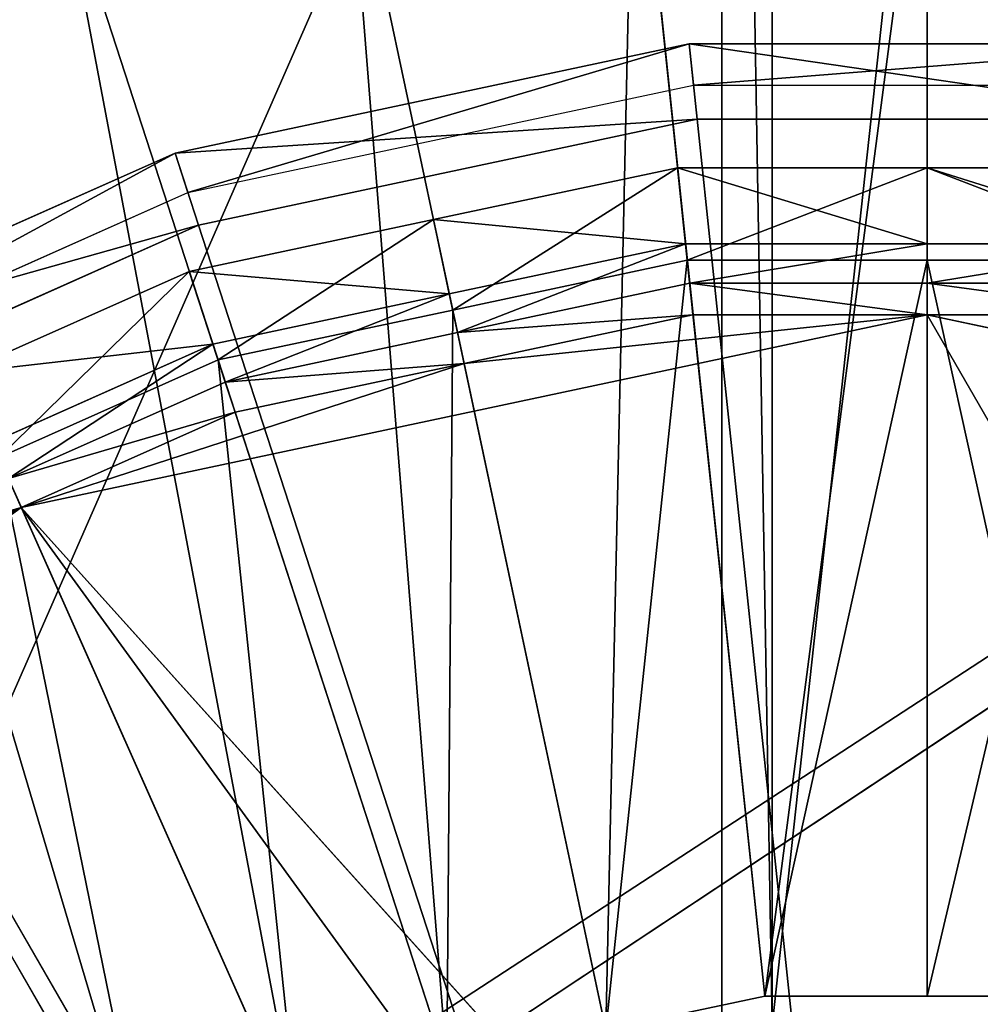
# Model space of a CAD drawing. Extents: x 0 to 31, y 0 to 21.2.
# Tile 546 of 574: x 24.844 to 25.601, y 17.064 to 17.84. Entities that reach past the tile are written whole.
import ezdxf

# ---------------------------------------------------------------- set-up
doc = ezdxf.new("R2010")
doc.units = 0
doc.header["$MEASUREMENT"] = 0
doc.layers.get('0').update_dxf_attribs({"color": 13, "linetype": 'CONTINUOUS'})
for name, color, linetype in [('CAST_IRON', 250, 'CONTINUOUS'), ('GALVANIZED_METAL', 252, 'CONTINUOUS'), ('GRATES', 250, 'CONTINUOUS'), ('STAINLESS_STEEL', 252, 'CONTINUOUS')]:
    doc.layers.add(name, color=color, linetype=linetype)

# ---------------------------------------------------------------- blocks, each defined once
blk = doc.blocks.new('NGM5058UC_TRADECAD_DXF')
at = {"layer": 'CAST_IRON', "color": 0}
for p, q in [((9.8524, 7.19885, 0.92545), (9.4472, 7.11265, 0.92545)), ((9.8524, 7.19885, 0.92545), (9.4472, 7.11265, 0.92545)), ((9.8559, 7.16625, 0.92545), (9.8524, 7.19885, 0.92545)), ((10.2667, 7.19885, 0.92545), (9.8524, 7.19885, 0.92545)), ((9.8559, 7.16625, 0.92545), (9.8524, 7.19885, 0.92545)), ((9.8524, 7.19885, 0.92545), (9.8587, 7.13935, 1.06005)), ((9.8524, 7.19885, 0.92545), (9.8587, 7.13935, 1.06005)), ((10.2667, 7.19885, 0.92545), (9.8524, 7.19885, 0.92545)), ((9.4573, 7.08155, 0.92545), (9.8559, 7.16625, 0.92545)), ((9.8559, 7.16625, 0.92545), (10.2633, 7.16625, 0.92545)), ((9.4657, 7.05585, 1.06005), (9.8587, 7.13935, 1.06005)), ((9.4657, 7.05585, 1.06005), (9.8587, 7.13935, 1.06005)), ((9.8587, 7.13935, 1.06005), (10.0596, 5.22805, 1.06005)), ((9.8587, 7.13935, 1.06005), (10.0596, 5.22805, 1.06005)), ((9.8587, 7.13935, 1.06005), (10.2605, 7.13935, 1.06005)), ((9.8587, 7.13935, 1.06005), (10.2605, 7.13935, 1.06005)), ((9.4472, 7.11265, 0.92545), (9.0687, 6.94415, 0.92545)), ((9.4472, 7.11265, 0.92545), (9.0687, 6.94415, 0.92545)), ((9.4573, 7.08155, 0.92545), (9.4472, 7.11265, 0.92545)), ((9.4573, 7.08155, 0.92545), (9.4472, 7.11265, 0.92545)), ((9.4472, 7.11265, 0.92545), (9.4657, 7.05585, 1.06005)), ((9.4472, 7.11265, 0.92545), (9.4657, 7.05585, 1.06005)), ((9.0851, 6.91575, 0.92545), (9.4573, 7.08155, 0.92545)), ((9.0986, 6.89245, 1.06005), (9.4657, 7.05585, 1.06005)), ((9.0986, 6.89245, 1.06005), (9.4657, 7.05585, 1.06005)), ((9.4657, 7.05585, 1.06005), (10.0596, 5.22805, 1.06005)), ((9.4657, 7.05585, 1.06005), (10.0596, 5.22805, 1.06005)), ((9.0986, 6.89245, 1.06005), (10.0596, 5.22805, 1.06005)), ((9.0986, 6.89245, 1.06005), (10.0596, 5.22805, 1.06005))]:
    blk.add_line(p, q, dxfattribs=at)
at = {"layer": 'GALVANIZED_METAL', "color": 0}
blk.add_line((14.216, 9.40775, -1.89865), (-14.3866, -9.24295, -1.89865), dxfattribs=at)
blk.add_line((14.216, 9.40775, -1.89865), (-14.3866, -9.24295, -1.89865), dxfattribs=at)
at = {"layer": 'GRATES', "color": 0}
for p, q in [((9.8781, 6.42475, 1.46245), (9.8781, 8.72995, 1.46245)), ((9.8781, 6.42475, 1.46245), (9.8781, 8.72995, 1.46245)), ((9.9177, 8.72995, 1.85155), (9.9177, 6.42475, 1.85155)), ((9.9177, 8.72995, 1.85155), (9.9177, 6.42475, 1.85155))]:
    blk.add_line(p, q, dxfattribs=at)
at = {"layer": 'STAINLESS_STEEL', "color": 0}
for p, q in [((9.8089, 7.42835, 0.17945), (9.9119, 6.44835, 0.17945)), ((9.8089, 7.42835, 0.17945), (9.9119, 6.44835, 0.17945)), ((10.04, 7.42835, 0.17945), (10.04, 6.44835, 0.17945)), ((10.04, 7.42835, 0.17945), (10.04, 6.44835, 0.17945)), ((9.5828, 7.38025, 0.17945), (9.7866, 6.42175, 0.17945)), ((9.5828, 7.38025, 0.17945), (9.7866, 6.42175, 0.17945)), ((9.3568, 7.33225, 0.17945), (9.6613, 6.39505, 0.17945)), ((9.3568, 7.33225, 0.17945), (9.6613, 6.39505, 0.17945)), ((9.5443, 6.34295, 0.17945), (9.1457, 7.23825, 0.17945)), ((9.5443, 6.34295, 0.17945), (9.1457, 7.23825, 0.17945)), ((8.9345, 7.14425, 0.17945), (9.4272, 6.29085, 0.17945)), ((8.9345, 7.14425, 0.17945), (9.4272, 6.29085, 0.17945)), ((9.8433, 7.10115, 0.38625), (9.6508, 7.06025, 0.38625)), ((9.8433, 7.10115, 0.38625), (9.6508, 7.06025, 0.38625)), ((10.04, 7.10115, 0.38625), (9.8433, 7.10115, 0.38625)), ((9.8433, 7.10115, 0.38625), (9.8509, 7.02825, 0.33075)), ((9.8433, 7.10115, 0.38625), (9.8509, 7.02825, 0.33075)), ((9.8496, 7.04125, 0.69075), (9.8433, 7.10115, 0.38625)), ((10.04, 7.10115, 0.38625), (9.8433, 7.10115, 0.38625)), ((9.8496, 7.04125, 0.69075), (9.8433, 7.10115, 0.38625)), ((10.2367, 7.10115, 0.38625), (10.04, 7.10115, 0.38625)), ((10.04, 7.10115, 0.38625), (10.04, 7.02825, 0.33075)), ((10.04, 7.10115, 0.38625), (10.04, 7.02825, 0.33075)), ((10.04, 7.04125, 0.69075), (10.04, 7.10115, 0.38625)), ((10.2367, 7.10115, 0.38625), (10.04, 7.10115, 0.38625)), ((10.04, 7.04125, 0.69075), (10.04, 7.10115, 0.38625)), ((9.6508, 7.06025, 0.38625), (9.4584, 7.01935, 0.38625)), ((9.6508, 7.06025, 0.38625), (9.4584, 7.01935, 0.38625)), ((9.6508, 7.06025, 0.38625), (9.666, 6.98895, 0.33075)), ((9.6508, 7.06025, 0.38625), (9.666, 6.98895, 0.33075)), ((9.6633, 7.00165, 0.69075), (9.6508, 7.06025, 0.38625)), ((9.6633, 7.00165, 0.69075), (9.6508, 7.06025, 0.38625)), ((9.8496, 7.04125, 0.69075), (9.6633, 7.00165, 0.69075)), ((9.8496, 7.04125, 0.69075), (9.6633, 7.00165, 0.69075)), ((10.04, 7.04125, 0.69075), (9.8496, 7.04125, 0.69075)), ((9.8528, 7.01005, 0.69075), (9.8496, 7.04125, 0.69075)), ((10.04, 7.04125, 0.69075), (9.8496, 7.04125, 0.69075)), ((9.8528, 7.01005, 0.69075), (9.8496, 7.04125, 0.69075)), ((10.2304, 7.04125, 0.69075), (10.04, 7.04125, 0.69075)), ((10.04, 7.01005, 0.69075), (10.04, 7.04125, 0.69075)), ((10.2304, 7.04125, 0.69075), (10.04, 7.04125, 0.69075)), ((10.04, 7.01005, 0.69075), (10.04, 7.04125, 0.69075)), ((9.8509, 7.02825, 0.33075), (9.666, 6.98895, 0.33075)), ((9.8509, 7.02825, 0.33075), (9.666, 6.98895, 0.33075)), ((9.9119, 6.44835, 0.31285), (9.8509, 7.02825, 0.33075)), ((10.04, 7.02825, 0.33075), (9.8509, 7.02825, 0.33075)), ((9.9119, 6.44835, 0.31285), (9.8509, 7.02825, 0.33075)), ((10.04, 7.02825, 0.33075), (9.8509, 7.02825, 0.33075)), ((10.04, 6.44835, 0.31285), (10.04, 7.02825, 0.33075)), ((10.229, 7.02825, 0.33075), (10.04, 7.02825, 0.33075)), ((10.04, 6.44835, 0.31285), (10.04, 7.02825, 0.33075)), ((10.229, 7.02825, 0.33075), (10.04, 7.02825, 0.33075)), ((9.4584, 7.01935, 0.38625), (9.2787, 6.93935, 0.38625)), ((9.4584, 7.01935, 0.38625), (9.2787, 6.93935, 0.38625)), ((9.4584, 7.01935, 0.38625), (9.4811, 6.94965, 0.33075)), ((9.4584, 7.01935, 0.38625), (9.4811, 6.94965, 0.33075)), ((9.477, 6.96205, 0.69075), (9.4584, 7.01935, 0.38625)), ((9.477, 6.96205, 0.69075), (9.4584, 7.01935, 0.38625)), ((9.6698, 6.97115, 0.75865), (9.8528, 7.01005, 0.75865)), ((9.6698, 6.97115, 0.75865), (9.8528, 7.01005, 0.75865)), ((9.6698, 6.97115, 0.69075), (9.8528, 7.01005, 0.69075)), ((9.6698, 6.97115, 0.69075), (9.8528, 7.01005, 0.69075)), ((9.8554, 6.98515, 0.92485), (9.8528, 7.01005, 0.75865)), ((9.8528, 7.01005, 0.75865), (10.04, 7.01005, 0.75865)), ((9.8554, 6.98515, 0.92485), (9.8528, 7.01005, 0.75865)), ((9.8528, 7.01005, 0.75865), (10.04, 7.01005, 0.75865)), ((9.8528, 7.01005, 0.75865), (9.8528, 7.01005, 0.69075)), ((9.8528, 7.01005, 0.69075), (10.04, 7.01005, 0.69075)), ((9.8528, 7.01005, 0.75865), (9.8528, 7.01005, 0.69075)), ((9.8528, 7.01005, 0.69075), (10.04, 7.01005, 0.69075)), ((10.04, 6.98515, 0.92485), (10.04, 7.01005, 0.75865)), ((10.04, 7.01005, 0.75865), (10.2271, 7.01005, 0.75865)), ((10.04, 6.98515, 0.92485), (10.04, 7.01005, 0.75865)), ((10.04, 7.01005, 0.75865), (10.2271, 7.01005, 0.75865)), ((10.04, 7.01005, 0.75865), (10.04, 7.01005, 0.69075)), ((10.04, 7.01005, 0.69075), (10.2271, 7.01005, 0.69075)), ((10.04, 7.01005, 0.75865), (10.04, 7.01005, 0.69075)), ((10.04, 7.01005, 0.69075), (10.2271, 7.01005, 0.69075)), ((9.6633, 7.00165, 0.69075), (9.477, 6.96205, 0.69075)), ((9.6633, 7.00165, 0.69075), (9.477, 6.96205, 0.69075)), ((9.6698, 6.97115, 0.69075), (9.6633, 7.00165, 0.69075)), ((9.6698, 6.97115, 0.69075), (9.6633, 7.00165, 0.69075)), ((10.04, 6.98515, 0.92485), (9.3259, 6.83335, 0.92485)), ((10.04, 6.98515, 0.92485), (9.3259, 6.83335, 0.92485)), ((9.666, 6.98895, 0.33075), (9.4811, 6.94965, 0.33075)), ((9.666, 6.98895, 0.33075), (9.4811, 6.94965, 0.33075)), ((9.7866, 6.42175, 0.31285), (9.666, 6.98895, 0.33075)), ((9.7866, 6.42175, 0.31285), (9.666, 6.98895, 0.33075)), ((9.675, 6.94675, 0.92485), (9.8554, 6.98515, 0.92485)), ((9.675, 6.94675, 0.92485), (9.8554, 6.98515, 0.92485)), ((9.8554, 6.98515, 0.92485), (10.04, 6.98515, 0.92485)), ((9.8554, 6.98515, 0.92485), (10.04, 6.98515, 0.92485)), ((10.754, 6.83335, 0.92485), (10.04, 6.98515, 0.92485)), ((10.04, 6.98515, 0.92485), (10.2245, 6.98515, 0.92485)), ((10.754, 6.83335, 0.92485), (10.04, 6.98515, 0.92485)), ((10.04, 6.98515, 0.92485), (10.2245, 6.98515, 0.92485)), ((9.4867, 6.93225, 0.75865), (9.6698, 6.97115, 0.75865)), ((9.4867, 6.93225, 0.75865), (9.6698, 6.97115, 0.75865)), ((9.4867, 6.93225, 0.69075), (9.6698, 6.97115, 0.69075)), ((9.4867, 6.93225, 0.69075), (9.6698, 6.97115, 0.69075)), ((9.675, 6.94675, 0.92485), (9.6698, 6.97115, 0.75865)), ((9.675, 6.94675, 0.92485), (9.6698, 6.97115, 0.75865)), ((9.6698, 6.97115, 0.75865), (9.6698, 6.97115, 0.69075)), ((9.6698, 6.97115, 0.75865), (9.6698, 6.97115, 0.69075)), ((9.477, 6.96205, 0.69075), (9.3031, 6.88465, 0.69075)), ((9.477, 6.96205, 0.69075), (9.3031, 6.88465, 0.69075)), ((9.4867, 6.93225, 0.69075), (9.477, 6.96205, 0.69075)), ((9.4867, 6.93225, 0.69075), (9.477, 6.96205, 0.69075)), ((9.4811, 6.94965, 0.33075), (9.3084, 6.87275, 0.33075)), ((9.4811, 6.94965, 0.33075), (9.3084, 6.87275, 0.33075)), ((9.675, 6.94675, 0.92485), (9.3259, 6.83335, 0.92485)), ((9.675, 6.94675, 0.92485), (9.3259, 6.83335, 0.92485)), ((9.6613, 6.39505, 0.31285), (9.4811, 6.94965, 0.33075)), ((9.6613, 6.39505, 0.31285), (9.4811, 6.94965, 0.33075)), ((9.4945, 6.90845, 0.92485), (9.675, 6.94675, 0.92485)), ((9.4945, 6.90845, 0.92485), (9.675, 6.94675, 0.92485)), ((9.3158, 6.85615, 0.75865), (9.4867, 6.93225, 0.75865)), ((9.3158, 6.85615, 0.75865), (9.4867, 6.93225, 0.75865)), ((9.3158, 6.85615, 0.69075), (9.4867, 6.93225, 0.69075)), ((9.3158, 6.85615, 0.69075), (9.4867, 6.93225, 0.69075)), ((9.4945, 6.90845, 0.92485), (9.4867, 6.93225, 0.75865)), ((9.4945, 6.90845, 0.92485), (9.4867, 6.93225, 0.75865)), ((9.4867, 6.93225, 0.75865), (9.4867, 6.93225, 0.69075)), ((9.4867, 6.93225, 0.75865), (9.4867, 6.93225, 0.69075)), ((9.3259, 6.83335, 0.92485), (9.4945, 6.90845, 0.92485)), ((9.3259, 6.83335, 0.92485), (9.4945, 6.90845, 0.92485)), ((9.3084, 6.87275, 0.33075), (9.5443, 6.34295, 0.31285)), ((9.3084, 6.87275, 0.33075), (9.5443, 6.34295, 0.31285)), ((9.3259, 6.83335, 0.92485), (9.3158, 6.85615, 0.75865)), ((9.3259, 6.83335, 0.92485), (9.3158, 6.85615, 0.75865)), ((9.3259, 6.83335, 0.92485), (8.7353, 6.40425, 0.92485)), ((9.3259, 6.83335, 0.92485), (8.7353, 6.40425, 0.92485)), ((9.1573, 6.75835, 0.92485), (9.3259, 6.83335, 0.92485)), ((9.1573, 6.75835, 0.92485), (9.3259, 6.83335, 0.92485)), ((9.3259, 6.83335, 0.92485), (11.5603, 4.35185, 0.92485)), ((9.3259, 6.83335, 0.92485), (11.5603, 4.35185, 0.92485)), ((9.4272, 6.29085, 0.31285), (9.1357, 6.79585, 0.33075)), ((9.4272, 6.29085, 0.31285), (9.1357, 6.79585, 0.33075)), ((9.9119, 6.44835, 0.17945), (9.7866, 6.42175, 0.17945)), ((9.9119, 6.44835, 0.31285), (9.7866, 6.42175, 0.31285)), ((9.9119, 6.44835, 0.17945), (9.7866, 6.42175, 0.17945)), ((9.9119, 6.44835, 0.31285), (9.7866, 6.42175, 0.31285)), ((10.04, 6.44835, 0.17945), (9.9119, 6.44835, 0.17945)), ((9.9119, 6.44835, 0.17945), (9.9119, 6.44835, 0.31285)), ((10.04, 6.44835, 0.31285), (9.9119, 6.44835, 0.31285)), ((9.9119, 6.44835, 0.17945), (9.9119, 6.44835, 0.31285)), ((10.04, 6.44835, 0.17945), (9.9119, 6.44835, 0.17945)), ((10.04, 6.44835, 0.31285), (9.9119, 6.44835, 0.31285)), ((10.1681, 6.44835, 0.17945), (10.04, 6.44835, 0.17945)), ((10.04, 6.44835, 0.17945), (10.04, 6.44835, 0.31285)), ((10.1681, 6.44835, 0.31285), (10.04, 6.44835, 0.31285)), ((10.04, 6.44835, 0.17945), (10.04, 6.44835, 0.31285)), ((10.1681, 6.44835, 0.17945), (10.04, 6.44835, 0.17945)), ((10.1681, 6.44835, 0.31285), (10.04, 6.44835, 0.31285))]:
    blk.add_line(p, q, dxfattribs=at)
at = {"layer": 'CAST_IRON', "color": 0}
mesh = blk.add_polyface(dxfattribs=at)
corners = [(10.1441, 8.56815, -0.18725), (7.5831, 2.72605, -0.18725), (7.5831, 8.55555, -0.18725), (10.144, 2.72625, -0.18725)]
mesh.append_faces([[corners[k] for k in face] for face in [(0, 1, 2), (1, 0, 3)]], dxfattribs={"vtx0": -1, "color": 0})
mesh = blk.add_polyface(dxfattribs=at)
corners = [(9.4573, 7.08155, 0.92545), (9.8524, 7.19885, 0.92545), (9.4472, 7.11265, 0.92545), (9.8559, 7.16625, 0.92545)]
mesh.append_faces([[corners[k] for k in face] for face in [(0, 1, 2), (1, 0, 3)]], dxfattribs={"vtx0": -1, "color": 0})
mesh = blk.add_polyface(dxfattribs=at)
corners = [(9.8587, 7.13935, 1.06005), (9.4472, 7.11265, 0.92545), (9.8524, 7.19885, 0.92545), (9.4657, 7.05585, 1.06005)]
mesh.append_faces([[corners[k] for k in face] for face in [(0, 1, 2), (1, 0, 3)]], dxfattribs={"vtx0": -1, "color": 0})
mesh = blk.add_polyface(dxfattribs=at)
corners = [(9.8559, 7.16625, 0.92545), (10.2667, 7.19885, 0.92545), (9.8524, 7.19885, 0.92545), (10.2633, 7.16625, 0.92545)]
mesh.append_faces([[corners[k] for k in face] for face in [(0, 1, 2), (1, 0, 3)]], dxfattribs={"vtx0": -1, "color": 0})
mesh = blk.add_polyface(dxfattribs=at)
corners = [(10.2605, 7.13935, 1.06005), (9.8524, 7.19885, 0.92545), (10.2667, 7.19885, 0.92545), (9.8587, 7.13935, 1.06005)]
mesh.append_faces([[corners[k] for k in face] for face in [(0, 1, 2), (1, 0, 3)]], dxfattribs={"vtx0": -1, "color": 0})
mesh = blk.add_polyface(dxfattribs=at)
corners = [(10.0596, 5.22805, 1.06005), (9.4657, 7.05585, 1.06005), (9.8587, 7.13935, 1.06005)]
mesh.append_faces([[corners[k] for k in face] for face in [(0, 1, 2)]], dxfattribs={"color": 0})
mesh = blk.add_polyface(dxfattribs=at)
corners = [(10.2605, 7.13935, 1.06005), (10.0596, 5.22805, 1.06005), (9.8587, 7.13935, 1.06005)]
mesh.append_faces([[corners[k] for k in face] for face in [(0, 1, 2)]], dxfattribs={"color": 0})
mesh = blk.add_polyface(dxfattribs=at)
corners = [(10.6535, 7.05585, 1.06005), (10.0596, 5.22805, 1.06005), (10.2605, 7.13935, 1.06005)]
mesh.append_faces([[corners[k] for k in face] for face in [(0, 1, 2)]], dxfattribs={"color": 0})
mesh = blk.add_polyface(dxfattribs=at)
corners = [(9.0851, 6.91575, 0.92545), (9.4472, 7.11265, 0.92545), (9.0687, 6.94415, 0.92545), (9.4573, 7.08155, 0.92545)]
mesh.append_faces([[corners[k] for k in face] for face in [(0, 1, 2), (1, 0, 3)]], dxfattribs={"vtx0": -1, "color": 0})
mesh = blk.add_polyface(dxfattribs=at)
corners = [(9.4657, 7.05585, 1.06005), (9.0687, 6.94415, 0.92545), (9.4472, 7.11265, 0.92545), (9.0986, 6.89245, 1.06005)]
mesh.append_faces([[corners[k] for k in face] for face in [(0, 1, 2), (1, 0, 3)]], dxfattribs={"vtx0": -1, "color": 0})
mesh = blk.add_polyface(dxfattribs=at)
corners = [(10.0596, 5.22805, 1.06005), (9.0986, 6.89245, 1.06005), (9.4657, 7.05585, 1.06005)]
mesh.append_faces([[corners[k] for k in face] for face in [(0, 1, 2)]], dxfattribs={"color": 0})
mesh = blk.add_polyface(dxfattribs=at)
corners = [(11.0205, 6.89245, 1.06005), (10.0596, 5.22805, 1.06005), (10.6535, 7.05585, 1.06005)]
mesh.append_faces([[corners[k] for k in face] for face in [(0, 1, 2)]], dxfattribs={"color": 0})
mesh = blk.add_polyface(dxfattribs=at)
corners = [(10.0596, 5.22805, 1.06005), (8.7736, 6.65625, 1.06005), (9.0986, 6.89245, 1.06005)]
mesh.append_faces([[corners[k] for k in face] for face in [(0, 1, 2)]], dxfattribs={"color": 0})
mesh = blk.add_polyface(dxfattribs=at)
corners = [(11.3456, 6.65625, 1.06005), (10.0596, 5.22805, 1.06005), (11.0205, 6.89245, 1.06005)]
mesh.append_faces([[corners[k] for k in face] for face in [(0, 1, 2)]], dxfattribs={"color": 0})
mesh = blk.add_polyface(dxfattribs=at)
corners = [(10.0596, 5.22805, 1.06005), (8.5047, 6.35765, 1.06005), (8.7736, 6.65625, 1.06005)]
mesh.append_faces([[corners[k] for k in face] for face in [(0, 1, 2)]], dxfattribs={"color": 0})
mesh = blk.add_polyface(dxfattribs=at)
corners = [(11.6144, 6.35765, 1.06005), (10.0596, 5.22805, 1.06005), (11.3456, 6.65625, 1.06005)]
mesh.append_faces([[corners[k] for k in face] for face in [(0, 1, 2)]], dxfattribs={"color": 0})
at = {"layer": 'GALVANIZED_METAL', "color": 0}
mesh = blk.add_polyface(dxfattribs=at)
corners = [(-14.2165, -9.41305, -1.89865), (14.216, 9.40775, -1.89865), (-14.3866, -9.24295, -1.89865), (14.386, 9.23775, -1.89865)]
mesh.append_faces([[corners[k] for k in face] for face in [(0, 1, 2), (1, 0, 3)]], dxfattribs={"vtx0": -1, "color": 0})
mesh = blk.add_polyface(dxfattribs=at)
corners = [(14.216, 9.40775, -1.89865), (-14.2165, 9.40775, -1.89865), (-14.3866, -9.24295, -1.89865)]
mesh.append_faces([[corners[k] for k in face] for face in [(0, 1, 2)]], dxfattribs={"color": 0})
mesh = blk.add_polyface(dxfattribs=at)
corners = [(14.386, 9.23775, -1.89865), (-14.2165, -9.41305, -1.89865), (14.2159, -9.41295, -1.89865)]
mesh.append_faces([[corners[k] for k in face] for face in [(0, 1, 2)]], dxfattribs={"color": 0})
at = {"layer": 'GRATES', "color": 0}
mesh = blk.add_polyface(dxfattribs=at)
corners = [(9.8781, 8.72995, 1.46245), (9.9177, 6.42475, 1.85155), (9.8781, 6.42475, 1.46245), (9.9177, 8.72995, 1.85155)]
mesh.append_faces([[corners[k] for k in face] for face in [(0, 1, 2), (1, 0, 3)]], dxfattribs={"vtx0": -1, "color": 0})
mesh = blk.add_polyface(dxfattribs=at)
corners = [(10.2087, 6.42475, 1.46245), (9.8781, 8.72995, 1.46245), (9.8781, 6.42475, 1.46245), (10.2087, 8.72995, 1.46245)]
mesh.append_faces([[corners[k] for k in face] for face in [(0, 1, 2), (1, 0, 3)]], dxfattribs={"vtx0": -1, "color": 0})
mesh = blk.add_polyface(dxfattribs=at)
corners = [(10.1692, 8.72995, 1.85155), (9.9177, 6.42475, 1.85155), (9.9177, 8.72995, 1.85155), (10.1692, 6.42475, 1.85155)]
mesh.append_faces([[corners[k] for k in face] for face in [(0, 1, 2), (1, 0, 3)]], dxfattribs={"vtx0": -1, "color": 0})
at = {"layer": 'STAINLESS_STEEL', "color": 0}
mesh = blk.add_polyface(dxfattribs=at)
corners = [(9.8089, 7.42835, 0.17945), (9.7866, 6.42175, 0.17945), (9.5828, 7.38025, 0.17945), (9.9119, 6.44835, 0.17945)]
mesh.append_faces([[corners[k] for k in face] for face in [(0, 1, 2), (1, 0, 3)]], dxfattribs={"vtx0": -1, "color": 0})
mesh = blk.add_polyface(dxfattribs=at)
corners = [(10.04, 7.42835, 0.17945), (9.9119, 6.44835, 0.17945), (9.8089, 7.42835, 0.17945), (10.04, 6.44835, 0.17945)]
mesh.append_faces([[corners[k] for k in face] for face in [(0, 1, 2), (1, 0, 3)]], dxfattribs={"vtx0": -1, "color": 0})
mesh = blk.add_polyface(dxfattribs=at)
corners = [(10.2711, 7.42835, 0.17945), (10.04, 6.44835, 0.17945), (10.04, 7.42835, 0.17945), (10.1681, 6.44835, 0.17945)]
mesh.append_faces([[corners[k] for k in face] for face in [(0, 1, 2), (1, 0, 3)]], dxfattribs={"vtx0": -1, "color": 0})
mesh = blk.add_polyface(dxfattribs=at)
corners = [(9.5828, 7.38025, 0.17945), (9.6613, 6.39505, 0.17945), (9.3568, 7.33225, 0.17945), (9.7866, 6.42175, 0.17945)]
mesh.append_faces([[corners[k] for k in face] for face in [(0, 1, 2), (1, 0, 3)]], dxfattribs={"vtx0": -1, "color": 0})
mesh = blk.add_polyface(dxfattribs=at)
corners = [(9.3568, 7.33225, 0.17945), (9.5443, 6.34295, 0.17945), (9.1457, 7.23825, 0.17945), (9.6613, 6.39505, 0.17945)]
mesh.append_faces([[corners[k] for k in face] for face in [(0, 1, 2), (1, 0, 3)]], dxfattribs={"vtx0": -1, "color": 0})
mesh = blk.add_polyface(dxfattribs=at)
corners = [(9.1457, 7.23825, 0.17945), (9.4272, 6.29085, 0.17945), (8.9345, 7.14425, 0.17945), (9.5443, 6.34295, 0.17945)]
mesh.append_faces([[corners[k] for k in face] for face in [(0, 1, 2), (1, 0, 3)]], dxfattribs={"vtx0": -1, "color": 0})
mesh = blk.add_polyface(dxfattribs=at)
corners = [(8.9345, 7.14425, 0.17945), (9.3236, 6.21555, 0.17945), (8.7476, 7.00845, 0.17945), (9.4272, 6.29085, 0.17945)]
mesh.append_faces([[corners[k] for k in face] for face in [(0, 1, 2), (1, 0, 3)]], dxfattribs={"vtx0": -1, "color": 0})
mesh = blk.add_polyface(dxfattribs=at)
corners = [(9.666, 6.98895, 0.33075), (9.8433, 7.10115, 0.38625), (9.6508, 7.06025, 0.38625), (9.8509, 7.02825, 0.33075)]
mesh.append_faces([[corners[k] for k in face] for face in [(0, 1, 2), (1, 0, 3)]], dxfattribs={"vtx0": -1, "color": 0})
mesh = blk.add_polyface(dxfattribs=at)
corners = [(9.8496, 7.04125, 0.69075), (9.6508, 7.06025, 0.38625), (9.8433, 7.10115, 0.38625), (9.6633, 7.00165, 0.69075)]
mesh.append_faces([[corners[k] for k in face] for face in [(0, 1, 2), (1, 0, 3)]], dxfattribs={"vtx0": -1, "color": 0})
mesh = blk.add_polyface(dxfattribs=at)
corners = [(9.8509, 7.02825, 0.33075), (10.04, 7.10115, 0.38625), (9.8433, 7.10115, 0.38625), (10.04, 7.02825, 0.33075)]
mesh.append_faces([[corners[k] for k in face] for face in [(0, 1, 2), (1, 0, 3)]], dxfattribs={"vtx0": -1, "color": 0})
mesh = blk.add_polyface(dxfattribs=at)
corners = [(10.04, 7.04125, 0.69075), (9.8433, 7.10115, 0.38625), (10.04, 7.10115, 0.38625), (9.8496, 7.04125, 0.69075)]
mesh.append_faces([[corners[k] for k in face] for face in [(0, 1, 2), (1, 0, 3)]], dxfattribs={"vtx0": -1, "color": 0})
mesh = blk.add_polyface(dxfattribs=at)
corners = [(10.229, 7.02825, 0.33075), (10.04, 7.10115, 0.38625), (10.04, 7.02825, 0.33075), (10.2367, 7.10115, 0.38625)]
mesh.append_faces([[corners[k] for k in face] for face in [(0, 1, 2), (1, 0, 3)]], dxfattribs={"vtx0": -1, "color": 0})
mesh = blk.add_polyface(dxfattribs=at)
corners = [(10.2304, 7.04125, 0.69075), (10.04, 7.10115, 0.38625), (10.2367, 7.10115, 0.38625), (10.04, 7.04125, 0.69075)]
mesh.append_faces([[corners[k] for k in face] for face in [(0, 1, 2), (1, 0, 3)]], dxfattribs={"vtx0": -1, "color": 0})
mesh = blk.add_polyface(dxfattribs=at)
corners = [(9.4811, 6.94965, 0.33075), (9.6508, 7.06025, 0.38625), (9.4584, 7.01935, 0.38625), (9.666, 6.98895, 0.33075)]
mesh.append_faces([[corners[k] for k in face] for face in [(0, 1, 2), (1, 0, 3)]], dxfattribs={"vtx0": -1, "color": 0})
mesh = blk.add_polyface(dxfattribs=at)
corners = [(9.6633, 7.00165, 0.69075), (9.4584, 7.01935, 0.38625), (9.6508, 7.06025, 0.38625), (9.477, 6.96205, 0.69075)]
mesh.append_faces([[corners[k] for k in face] for face in [(0, 1, 2), (1, 0, 3)]], dxfattribs={"vtx0": -1, "color": 0})
mesh = blk.add_polyface(dxfattribs=at)
corners = [(9.8496, 7.04125, 0.69075), (9.6698, 6.97115, 0.69075), (9.6633, 7.00165, 0.69075), (9.8528, 7.01005, 0.69075)]
mesh.append_faces([[corners[k] for k in face] for face in [(0, 1, 2), (1, 0, 3)]], dxfattribs={"vtx0": -1, "color": 0})
mesh = blk.add_polyface(dxfattribs=at)
corners = [(10.04, 7.04125, 0.69075), (9.8528, 7.01005, 0.69075), (9.8496, 7.04125, 0.69075), (10.04, 7.01005, 0.69075)]
mesh.append_faces([[corners[k] for k in face] for face in [(0, 1, 2), (1, 0, 3)]], dxfattribs={"vtx0": -1, "color": 0})
mesh = blk.add_polyface(dxfattribs=at)
corners = [(10.2304, 7.04125, 0.69075), (10.04, 7.01005, 0.69075), (10.04, 7.04125, 0.69075), (10.2271, 7.01005, 0.69075)]
mesh.append_faces([[corners[k] for k in face] for face in [(0, 1, 2), (1, 0, 3)]], dxfattribs={"vtx0": -1, "color": 0})
mesh = blk.add_polyface(dxfattribs=at)
corners = [(9.7866, 6.42175, 0.31285), (9.8509, 7.02825, 0.33075), (9.666, 6.98895, 0.33075), (9.9119, 6.44835, 0.31285)]
mesh.append_faces([[corners[k] for k in face] for face in [(0, 1, 2), (1, 0, 3)]], dxfattribs={"vtx0": -1, "color": 0})
mesh = blk.add_polyface(dxfattribs=at)
corners = [(9.9119, 6.44835, 0.31285), (10.04, 7.02825, 0.33075), (9.8509, 7.02825, 0.33075), (10.04, 6.44835, 0.31285)]
mesh.append_faces([[corners[k] for k in face] for face in [(0, 1, 2), (1, 0, 3)]], dxfattribs={"vtx0": -1, "color": 0})
mesh = blk.add_polyface(dxfattribs=at)
corners = [(10.1681, 6.44835, 0.31285), (10.04, 7.02825, 0.33075), (10.04, 6.44835, 0.31285), (10.229, 7.02825, 0.33075)]
mesh.append_faces([[corners[k] for k in face] for face in [(0, 1, 2), (1, 0, 3)]], dxfattribs={"vtx0": -1, "color": 0})
mesh = blk.add_polyface(dxfattribs=at)
corners = [(9.3084, 6.87275, 0.33075), (9.4584, 7.01935, 0.38625), (9.2787, 6.93935, 0.38625), (9.4811, 6.94965, 0.33075)]
mesh.append_faces([[corners[k] for k in face] for face in [(0, 1, 2), (1, 0, 3)]], dxfattribs={"vtx0": -1, "color": 0})
mesh = blk.add_polyface(dxfattribs=at)
corners = [(9.477, 6.96205, 0.69075), (9.2787, 6.93935, 0.38625), (9.4584, 7.01935, 0.38625), (9.3031, 6.88465, 0.69075)]
mesh.append_faces([[corners[k] for k in face] for face in [(0, 1, 2), (1, 0, 3)]], dxfattribs={"vtx0": -1, "color": 0})
mesh = blk.add_polyface(dxfattribs=at)
corners = [(9.8554, 6.98515, 0.92485), (9.6698, 6.97115, 0.75865), (9.8528, 7.01005, 0.75865), (9.675, 6.94675, 0.92485)]
mesh.append_faces([[corners[k] for k in face] for face in [(0, 1, 2), (1, 0, 3)]], dxfattribs={"vtx0": -1, "color": 0})
mesh = blk.add_polyface(dxfattribs=at)
corners = [(9.8528, 7.01005, 0.75865), (9.6698, 6.97115, 0.69075), (9.8528, 7.01005, 0.69075), (9.6698, 6.97115, 0.75865)]
mesh.append_faces([[corners[k] for k in face] for face in [(0, 1, 2), (1, 0, 3)]], dxfattribs={"vtx0": -1, "color": 0})
mesh = blk.add_polyface(dxfattribs=at)
corners = [(10.04, 6.98515, 0.92485), (9.8528, 7.01005, 0.75865), (10.04, 7.01005, 0.75865), (9.8554, 6.98515, 0.92485)]
mesh.append_faces([[corners[k] for k in face] for face in [(0, 1, 2), (1, 0, 3)]], dxfattribs={"vtx0": -1, "color": 0})
mesh = blk.add_polyface(dxfattribs=at)
corners = [(10.04, 7.01005, 0.75865), (9.8528, 7.01005, 0.69075), (10.04, 7.01005, 0.69075), (9.8528, 7.01005, 0.75865)]
mesh.append_faces([[corners[k] for k in face] for face in [(0, 1, 2), (1, 0, 3)]], dxfattribs={"vtx0": -1, "color": 0})
mesh = blk.add_polyface(dxfattribs=at)
corners = [(10.2245, 6.98515, 0.92485), (10.04, 7.01005, 0.75865), (10.2271, 7.01005, 0.75865), (10.04, 6.98515, 0.92485)]
mesh.append_faces([[corners[k] for k in face] for face in [(0, 1, 2), (1, 0, 3)]], dxfattribs={"vtx0": -1, "color": 0})
mesh = blk.add_polyface(dxfattribs=at)
corners = [(10.2271, 7.01005, 0.75865), (10.04, 7.01005, 0.69075), (10.2271, 7.01005, 0.69075), (10.04, 7.01005, 0.75865)]
mesh.append_faces([[corners[k] for k in face] for face in [(0, 1, 2), (1, 0, 3)]], dxfattribs={"vtx0": -1, "color": 0})
mesh = blk.add_polyface(dxfattribs=at)
corners = [(9.6633, 7.00165, 0.69075), (9.4867, 6.93225, 0.69075), (9.477, 6.96205, 0.69075), (9.6698, 6.97115, 0.69075)]
mesh.append_faces([[corners[k] for k in face] for face in [(0, 1, 2), (1, 0, 3)]], dxfattribs={"vtx0": -1, "color": 0})
mesh = blk.add_polyface(dxfattribs=at)
corners = [(9.675, 6.94675, 0.92485), (10.04, 6.98515, 0.92485), (9.3259, 6.83335, 0.92485), (9.8554, 6.98515, 0.92485)]
mesh.append_faces([[corners[k] for k in face] for face in [(0, 1, 2), (1, 0, 3)]], dxfattribs={"vtx0": -1, "color": 0})
mesh = blk.add_polyface(dxfattribs=at)
corners = [(10.04, 6.98515, 0.92485), (11.5603, 4.35185, 0.92485), (9.3259, 6.83335, 0.92485), (10.754, 6.83335, 0.92485)]
mesh.append_faces([[corners[k] for k in face] for face in [(0, 1, 2), (1, 0, 3)]], dxfattribs={"vtx0": -1, "color": 0})
mesh = blk.add_polyface(dxfattribs=at)
corners = [(9.6613, 6.39505, 0.31285), (9.666, 6.98895, 0.33075), (9.4811, 6.94965, 0.33075), (9.7866, 6.42175, 0.31285)]
mesh.append_faces([[corners[k] for k in face] for face in [(0, 1, 2), (1, 0, 3)]], dxfattribs={"vtx0": -1, "color": 0})
mesh = blk.add_polyface(dxfattribs=at)
corners = [(10.2245, 6.98515, 0.92485), (10.754, 6.83335, 0.92485), (10.04, 6.98515, 0.92485), (10.405, 6.94675, 0.92485)]
mesh.append_faces([[corners[k] for k in face] for face in [(0, 1, 2), (1, 0, 3)]], dxfattribs={"vtx0": -1, "color": 0})
mesh = blk.add_polyface(dxfattribs=at)
corners = [(9.675, 6.94675, 0.92485), (9.4867, 6.93225, 0.75865), (9.6698, 6.97115, 0.75865), (9.4945, 6.90845, 0.92485)]
mesh.append_faces([[corners[k] for k in face] for face in [(0, 1, 2), (1, 0, 3)]], dxfattribs={"vtx0": -1, "color": 0})
mesh = blk.add_polyface(dxfattribs=at)
corners = [(9.6698, 6.97115, 0.75865), (9.4867, 6.93225, 0.69075), (9.6698, 6.97115, 0.69075), (9.4867, 6.93225, 0.75865)]
mesh.append_faces([[corners[k] for k in face] for face in [(0, 1, 2), (1, 0, 3)]], dxfattribs={"vtx0": -1, "color": 0})
mesh = blk.add_polyface(dxfattribs=at)
corners = [(9.477, 6.96205, 0.69075), (9.3158, 6.85615, 0.69075), (9.3031, 6.88465, 0.69075), (9.4867, 6.93225, 0.69075)]
mesh.append_faces([[corners[k] for k in face] for face in [(0, 1, 2), (1, 0, 3)]], dxfattribs={"vtx0": -1, "color": 0})
mesh = blk.add_polyface(dxfattribs=at)
corners = [(9.5443, 6.34295, 0.31285), (9.4811, 6.94965, 0.33075), (9.3084, 6.87275, 0.33075), (9.6613, 6.39505, 0.31285)]
mesh.append_faces([[corners[k] for k in face] for face in [(0, 1, 2), (1, 0, 3)]], dxfattribs={"vtx0": -1, "color": 0})
mesh = blk.add_polyface(dxfattribs=at)
corners = [(9.675, 6.94675, 0.92485), (9.3259, 6.83335, 0.92485), (9.4945, 6.90845, 0.92485)]
mesh.append_faces([[corners[k] for k in face] for face in [(0, 1, 2)]], dxfattribs={"color": 0})
mesh = blk.add_polyface(dxfattribs=at)
corners = [(9.4945, 6.90845, 0.92485), (9.3158, 6.85615, 0.75865), (9.4867, 6.93225, 0.75865), (9.3259, 6.83335, 0.92485)]
mesh.append_faces([[corners[k] for k in face] for face in [(0, 1, 2), (1, 0, 3)]], dxfattribs={"vtx0": -1, "color": 0})
mesh = blk.add_polyface(dxfattribs=at)
corners = [(9.4867, 6.93225, 0.75865), (9.3158, 6.85615, 0.69075), (9.4867, 6.93225, 0.69075), (9.3158, 6.85615, 0.75865)]
mesh.append_faces([[corners[k] for k in face] for face in [(0, 1, 2), (1, 0, 3)]], dxfattribs={"vtx0": -1, "color": 0})
mesh = blk.add_polyface(dxfattribs=at)
corners = [(9.4272, 6.29085, 0.31285), (9.3084, 6.87275, 0.33075), (9.1357, 6.79585, 0.33075), (9.5443, 6.34295, 0.31285)]
mesh.append_faces([[corners[k] for k in face] for face in [(0, 1, 2), (1, 0, 3)]], dxfattribs={"vtx0": -1, "color": 0})
mesh = blk.add_polyface(dxfattribs=at)
corners = [(9.3259, 6.83335, 0.92485), (9.1448, 6.78005, 0.75865), (9.3158, 6.85615, 0.75865), (9.1573, 6.75835, 0.92485)]
mesh.append_faces([[corners[k] for k in face] for face in [(0, 1, 2), (1, 0, 3)]], dxfattribs={"vtx0": -1, "color": 0})
mesh = blk.add_polyface(dxfattribs=at)
corners = [(9.0081, 6.64985, 0.92485), (9.3259, 6.83335, 0.92485), (8.7353, 6.40425, 0.92485), (9.1573, 6.75835, 0.92485)]
mesh.append_faces([[corners[k] for k in face] for face in [(0, 1, 2), (1, 0, 3)]], dxfattribs={"vtx0": -1, "color": 0})
mesh = blk.add_polyface(dxfattribs=at)
corners = [(9.3259, 6.83335, 0.92485), (11.3446, 4.05485, 0.92485), (8.7353, 6.40425, 0.92485), (11.5603, 4.35185, 0.92485)]
mesh.append_faces([[corners[k] for k in face] for face in [(0, 1, 2), (1, 0, 3)]], dxfattribs={"vtx0": -1, "color": 0})
mesh = blk.add_polyface(dxfattribs=at)
corners = [(9.3236, 6.21555, 0.31285), (9.1357, 6.79585, 0.33075), (8.9828, 6.68475, 0.33075), (9.4272, 6.29085, 0.31285)]
mesh.append_faces([[corners[k] for k in face] for face in [(0, 1, 2), (1, 0, 3)]], dxfattribs={"vtx0": -1, "color": 0})
mesh = blk.add_polyface(dxfattribs=at)
corners = [(9.9119, 6.44835, 0.31285), (9.7866, 6.42175, 0.17945), (9.9119, 6.44835, 0.17945), (9.7866, 6.42175, 0.31285)]
mesh.append_faces([[corners[k] for k in face] for face in [(0, 1, 2), (1, 0, 3)]], dxfattribs={"vtx0": -1, "color": 0})
mesh = blk.add_polyface(dxfattribs=at)
corners = [(10.04, 6.44835, 0.31285), (9.9119, 6.44835, 0.17945), (10.04, 6.44835, 0.17945), (9.9119, 6.44835, 0.31285)]
mesh.append_faces([[corners[k] for k in face] for face in [(0, 1, 2), (1, 0, 3)]], dxfattribs={"vtx0": -1, "color": 0})
mesh = blk.add_polyface(dxfattribs=at)
corners = [(10.1681, 6.44835, 0.31285), (10.04, 6.44835, 0.17945), (10.1681, 6.44835, 0.17945), (10.04, 6.44835, 0.31285)]
mesh.append_faces([[corners[k] for k in face] for face in [(0, 1, 2), (1, 0, 3)]], dxfattribs={"vtx0": -1, "color": 0})
blk = doc.blocks.new('NGM5058UC_TRADECAD_DWG')
at = {"color": 0}
blk.add_blockref('NGM5058UC_TRADECAD_DXF', (15.5194, 10.62185, 1.89865), dxfattribs=at)

msp = doc.modelspace()

# ---------------------------------------------------------------- block references
at = {"color": 0}
msp.add_blockref('NGM5058UC_TRADECAD_DWG', (0, 0), dxfattribs=at)

doc.saveas('drawing.dxf')
